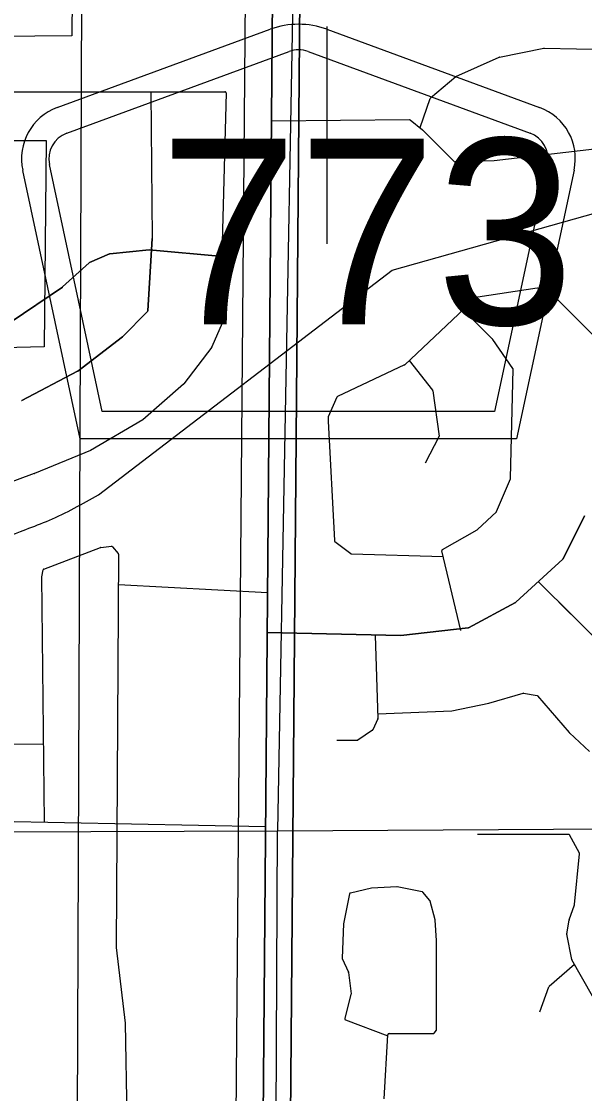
# Model space of a CAD drawing. Extents: x 408847 to 817539, y 923858 to 1151780.
# Drawn here: x 493573 to 495633, y 1060869 to 1064790 of the extents above; entities that cross this region are included whole.
import ezdxf

# ---------------------------------------------------------------- set-up
doc = ezdxf.new("R2010")
doc.units = 0
for name, color, linetype in [('County Route Divided Highway Outline and Fill', 7, 'Continuous'), ('County Routes Highway Center Lines', 7, 'Continuous'), ('Local Roads Improved', 7, 'Continuous'), ('Local Roads Paved', 7, 'Continuous'), ('Masks for Text', 7, 'Continuous'), ('Narrow River Creek and Branch and Slough', 7, 'Continuous'), ('Quad Borders', 7, 'Continuous'), ('Roadshields County Roads', 7, 'Continuous'), ('Section Lines', 7, 'Continuous')]:
    doc.layers.add(name, color=color, linetype=linetype)

msp = doc.modelspace()

# ---------------------------------------------------------------- linework, layer by layer
at = {"layer": 'County Route Divided Highway Outline and Fill'}
for p, q in [((494505.3, 1078336), (494302.9, 1054340.5)), ((494605.3, 1078335.2), (494402.6, 1054313.9)), ((494705.3, 1078334.3), (494502.5, 1054302.3)), ((494502.5, 1054302.3), (494705.3, 1078334.3))]:
    msp.add_line(p, q, dxfattribs=at)
at = {"layer": 'County Routes Highway Center Lines'}
msp.add_line((494402.6, 1054313.9), (494605.3, 1078335.2), dxfattribs=at)
at = {"layer": 'Local Roads Improved'}
for p, q in [((493471.3, 1064533.2), (494317.8, 1064533.2)), ((494046.3, 1064533.2), (494051.1, 1063995.9)), ((494321.8, 1064529.1), (494307.9, 1063981.9)), ((494051.1, 1063995.9), (494036.2, 1063731.8)), ((494307.9, 1063981.9), (494316.3, 1063707.9)), ((494035, 1063729.2), (493942.9, 1063637.1)), ((494315.9, 1063706.1), (494269.8, 1063599.9)), ((493942.5, 1063636.7), (493779.5, 1063510.9)), ((494269.3, 1063599.1), (494167.1, 1063464.3)), ((493778.9, 1063510.6), (493574.2, 1063403.5)), ((494166.5, 1063463.7), (494017.7, 1063333.4)), ((494017.1, 1063333), (493826.2, 1063221.2)), ((493825.7, 1063220.9), (493620.5, 1063137)), ((493620.4, 1063136.9), (493396.9, 1063053.1))]:
    msp.add_line(p, q, dxfattribs=at)
for centre, start, end in [((494317.8, 1064529.2), 358.5443, 90), ((494032.2, 1063732.1), 315.0134, 356.7681), ((494312.3, 1063707.7), 336.5112, 1.7405), ((493940, 1063639.9), 307.6605, 315.0134), ((494266.1, 1063601.5), 322.8282, 336.5112), ((493777.1, 1063514.1), 297.6083, 307.6605), ((494163.9, 1063466.7), 311.1992, 322.8282), ((493572.3, 1063407), 284.3878, 297.6083), ((494015.1, 1063336.4), 300.3549, 311.1992), ((493824.2, 1063224.6), 292.2584, 300.3549), ((493619, 1063140.7), 290.5648, 292.2584)]:
    msp.add_arc(centre, 4, start, end, dxfattribs=at)
at = {"layer": 'Local Roads Paved'}
for p, q in [((494690.9, 1064771.5), (494690.9, 1063977.2)), ((495163.1, 1064589.5), (495320.9, 1064659.2)), ((495321.8, 1064659.4), (495484.4, 1064692)), ((495485.2, 1064692.1), (495751, 1064687.4)), ((495070, 1064510.6), (495162.1, 1064588.9)), ((495031.8, 1064402.4), (495068.8, 1064508.8)), ((494993, 1064430.4), (494487.9, 1064425.4)), ((495041, 1064393.2), (494995.6, 1064429.5)), ((495156.7, 1064277.5), (495041.3, 1064392.9)), ((495746, 1064332.3), (495302.8, 1064280.9)), ((495302.5, 1064280.9), (495159.6, 1064276.3)), ((494036.2, 1063731.8), (494051.1, 1063995.9)), ((493896.6, 1063940.6), (494040.4, 1063954.6)), ((494040.4, 1063954.6), (493896.6, 1063940.6)), ((494041.1, 1063954.6), (494309.5, 1063930.1)), ((494309.5, 1063930.1), (494041.1, 1063954.6)), ((494307.9, 1063981.9), (494316.3, 1063707.9)), ((493821.9, 1063908.1), (493895.4, 1063940.3)), ((493895.4, 1063940.3), (493821.9, 1063908.1)), ((493723.4, 1063819.3), (493820.8, 1063907.4)), ((493820.8, 1063907.4), (493723.4, 1063819.3)), ((493532.1, 1063688.5), (493723, 1063818.9)), ((493723, 1063818.9), (493532.1, 1063688.5)), ((495460.3, 1063814.4), (495242.6, 1063782)), ((495496.9, 1063810), (495461.4, 1063814.4)), ((495711.6, 1063596.3), (495499.2, 1063808.9)), ((495240.5, 1063781), (495194.7, 1063739.8)), ((493942.9, 1063637.1), (494035, 1063729.2)), ((495194.7, 1063739.7), (494975.7, 1063534.6)), ((495297.2, 1063627.9), (495189.9, 1063735.2)), ((494315.9, 1063706.1), (494269.8, 1063599.9)), ((493779.5, 1063510.9), (493942.5, 1063636.7)), ((494269.3, 1063599.1), (494167.1, 1063464.3)), ((495371.4, 1063521.2), (495297.6, 1063627.3)), ((494974.6, 1063533.9), (494729, 1063418)), ((494991.7, 1063549.7), (495077.3, 1063441.6)), ((495362.8, 1063119.1), (495372.1, 1063518.8)), ((493574.2, 1063403.5), (493778.9, 1063510.6)), ((494166.5, 1063463.7), (494017.7, 1063333.4)), ((494727.1, 1063416), (494695.3, 1063343.4)), ((495078.1, 1063439.6), (495101.1, 1063273.8)), ((494017.1, 1063333), (493826.2, 1063221.2)), ((494695, 1063341.8), (494695, 1063328.7)), ((494695, 1063328.5), (494718.2, 1062891.2)), ((495100.7, 1063271.4), (495049.9, 1063174.4)), ((493825.7, 1063220.9), (493620.5, 1063137)), ((493620.4, 1063136.9), (493396.9, 1063053.1)), ((495311.8, 1062997.6), (495362.5, 1063117.6)), ((495241.7, 1062931.8), (495310.8, 1062996.3)), ((495554.6, 1062824.6), (495633.5, 1062982.4)), ((495633.5, 1062982.4), (495554.6, 1062824.6)), ((495113.2, 1062858.2), (495241, 1062931.2)), ((493655.3, 1062787.3), (493862.8, 1062865.8)), ((493863.8, 1062866), (493903.2, 1062870.4)), ((493906.7, 1062869), (493927.7, 1062843.7)), ((494719.8, 1062888.3), (494778, 1062843.5)), ((495180.7, 1062562.3), (495111.3, 1062853.8)), ((493928.7, 1062841.1), (493919.3, 1061403.8)), ((494780.4, 1062842.6), (495116.3, 1062832.9)), ((495381.9, 1062665.5), (495553.7, 1062823.5)), ((495553.7, 1062823.5), (495381.9, 1062665.5)), ((493648.5, 1062758.8), (493652.8, 1062784.3)), ((493658, 1061861), (493648.5, 1062758.1)), ((496072, 1062137.9), (495464.2, 1062741.1)), ((493928, 1062731), (494473.4, 1062701.7)), ((495209.4, 1062572.1), (495381.1, 1062664.9)), ((495381.1, 1062664.9), (495209.4, 1062572.1)), ((495539.3, 1062666.6), (496072, 1062137.9)), ((494472.2, 1062554.7), (494960.9, 1062543.7)), ((494960.9, 1062543.7), (494472.2, 1062554.7)), ((494867.8, 1062543.7), (494877.1, 1062240.9)), ((494867.8, 1062543.7), (494877.1, 1062240.9)), ((494961.5, 1062543.7), (495207.9, 1062571.6)), ((495207.9, 1062571.6), (494961.5, 1062543.7)), ((495283.6, 1062296.1), (495408.6, 1062333.1)), ((495283.6, 1062296.1), (495408.6, 1062333.1)), ((495410.5, 1062333.2), (495459.5, 1062324.3)), ((495410.5, 1062333.2), (495459.5, 1062324.3)), ((495461.8, 1062323), (495577.5, 1062188.7)), ((495461.8, 1062323), (495577.5, 1062188.7)), ((494876.6, 1062258.1), (495147.7, 1062268)), ((494876.6, 1062258.1), (495147.7, 1062268)), ((495148.3, 1062268.1), (495283.3, 1062296)), ((495148.3, 1062268.1), (495283.3, 1062296)), ((494876.8, 1062239.1), (494858.9, 1062199)), ((494876.8, 1062239.1), (494858.9, 1062199)), ((494857.5, 1062197.3), (494803.4, 1062161.2)), ((494857.5, 1062197.3), (494803.4, 1062161.2)), ((495577.8, 1062188.4), (495651.5, 1062119.3)), ((495577.8, 1062188.4), (495651.5, 1062119.3)), ((492579.4, 1062155.8), (493655, 1062146.3)), ((494801.2, 1062160.5), (494727.7, 1062160.5)), ((494801.2, 1062160.5), (494727.7, 1062160.5)), ((492411.4, 1061884.8), (494466.2, 1061845.6)), ((495575.2, 1061816.5), (495241.4, 1061816.5)), ((495614.4, 1061747.5), (495578.8, 1061814.4)), ((495596.4, 1061559.9), (495614.9, 1061745.2)), ((494773.9, 1061599.1), (494751.1, 1061489.7)), ((494853.4, 1061620.2), (494776.9, 1061602.1)), ((494946.7, 1061624.9), (494854.1, 1061620.3)), ((495039.2, 1061606.5), (494947.7, 1061624.8)), ((495068, 1061574.2), (495041.5, 1061605.2)), ((495087.2, 1061503.8), (495068.8, 1061572.6)), ((495577.7, 1061503.7), (495596.2, 1061559.1)), ((494751, 1061489.1), (494746.4, 1061364.2)), ((495091.9, 1061428.8), (495087.3, 1061503)), ((495568.4, 1061452.8), (495577.6, 1061503.1)), ((495586.8, 1061359.2), (495568.4, 1061451.3)), ((493919.4, 1061403.3), (493953.1, 1061126.6)), ((495091.9, 1061102.8), (495091.9, 1061428.5)), ((494746.8, 1061362.4), (494769.5, 1061312.4)), ((495503.7, 1061261.2), (495596.3, 1061342.2)), ((495702.8, 1061154.6), (495587.3, 1061358)), ((494769.8, 1061311.2), (494779, 1061233.2)), ((495470.2, 1061167), (495502.6, 1061259.5)), ((494778.9, 1061231.7), (494756.6, 1061142.5)), ((493953.1, 1061126.6), (493959.2, 1060745.7)), ((493953.1, 1061126.6), (493959.2, 1060745.7)), ((494759, 1061137.7), (494914, 1061079.6)), ((494918.3, 1061087.6), (495080.5, 1061087.6)), ((495083.8, 1061089.4), (495091.3, 1061100.6)), ((494900.5, 1060849.3), (494914.3, 1061083.8))]:
    msp.add_line(p, q, dxfattribs=at)
for centre, start, end in [((495322.6, 1064655.5), 101.3151, 113.8158), ((495485.2, 1064688.1), 88.9944, 101.3151), ((495164.7, 1064585.9), 113.8158, 130.3777), ((495072.6, 1064507.5), 130.3777, 160.8293), ((494993.1, 1064426.4), 51.3272, 90.5732), ((495038.5, 1064390.1), 44.9867, 51.3272), ((495159.5, 1064280.3), 224.9867, 271.8485), ((495302.4, 1064284.9), 271.8485, 276.6079), ((494040.8, 1063950.6), 84.8032, 95.5301), ((494040.8, 1063950.6), 84.8032, 95.5301), ((493897, 1063936.7), 95.5301, 113.6392), ((493897, 1063936.7), 95.5301, 113.6392), ((493823.5, 1063904.5), 113.6392, 132.1509), ((493823.5, 1063904.5), 113.6392, 132.1509), ((493720.7, 1063822.2), 304.3427, 312.1509), ((493720.7, 1063822.2), 304.3427, 312.1509), ((495460.9, 1063810.5), 82.8717, 98.475), ((495496.4, 1063806), 44.9866, 82.8717), ((495243.2, 1063778), 98.475, 132.0005), ((494032.2, 1063732.1), 315.0134, 356.7681), ((495197.4, 1063736.8), 132.0005, 133.1251), ((494312.3, 1063707.7), 336.5112, 1.7405), ((493940, 1063639.9), 307.6605, 315.0134), ((494266.1, 1063601.5), 322.8282, 336.5112), ((495294.4, 1063625), 34.812, 44.9866), ((494972.9, 1063537.5), 295.2635, 313.1251), ((495368.1, 1063518.9), 358.6684, 34.812), ((493777.1, 1063514.1), 297.6083, 307.6605), ((494163.9, 1063466.7), 311.1992, 322.8282), ((495074.1, 1063439.1), 7.9035, 38.3545), ((493572.3, 1063407), 284.3878, 297.6083), ((494730.7, 1063414.4), 115.2635, 156.3804), ((494015.1, 1063336.4), 300.3549, 311.1992), ((494699, 1063341.8), 156.3804, 180), ((494699, 1063328.7), 180, 183.0434), ((495097.2, 1063273.2), 332.365, 7.9035), ((493824.2, 1063224.6), 292.2584, 300.3549), ((493619, 1063140.7), 290.5648, 292.2584), ((495358.8, 1063119.2), 337.0775, 358.6684), ((495308.1, 1062999.2), 313.0384, 337.0775), ((495239, 1062934.7), 299.7564, 313.0384), ((494722.2, 1062891.5), 183.0434, 232.4185), ((493864.2, 1062862), 96.3431, 110.7043), ((493903.6, 1062866.4), 39.7924, 96.3431), ((495115.2, 1062854.7), 119.7564, 193.3865), ((493924.7, 1062841.2), 359.6281, 39.7924), ((494780.5, 1062846.6), 232.4185, 268.3389), ((495551, 1062826.4), 312.5938, 333.4456), ((495551, 1062826.4), 312.5938, 333.4456), ((493656.7, 1062783.6), 110.7043, 170.542), ((493652.5, 1062758.2), 170.542, 180.6092), ((495379.2, 1062668.4), 298.4042, 312.5938), ((495379.2, 1062668.4), 298.4042, 312.5938), ((494961, 1062547.7), 268.7121, 276.4618), ((494961, 1062547.7), 268.7121, 276.4618), ((495207.5, 1062575.6), 276.4618, 298.4042), ((495207.5, 1062575.6), 276.4618, 298.4042), ((495409.7, 1062329.3), 79.6905, 106.5116), ((495409.7, 1062329.3), 79.6905, 106.5116), ((495458.8, 1062320.4), 40.7504, 79.6905), ((495458.8, 1062320.4), 40.7504, 79.6905), ((495147.5, 1062272), 272.0835, 281.6947), ((495147.5, 1062272), 272.0835, 281.6947), ((495282.4, 1062299.9), 281.6947, 286.5116), ((495282.4, 1062299.9), 281.6947, 286.5116), ((494873.1, 1062240.8), 336.0474, 1.7616), ((494873.1, 1062240.8), 336.0474, 1.7616), ((494855.3, 1062200.6), 303.7024, 336.0474), ((494855.3, 1062200.6), 303.7024, 336.0474), ((495580.5, 1062191.3), 220.7504, 226.8343), ((495580.5, 1062191.3), 220.7504, 226.8343), ((494801.2, 1062164.5), 270, 303.7024), ((494801.2, 1062164.5), 270, 303.7024), ((495575.2, 1061812.5), 28.0614, 90), ((495610.9, 1061745.6), 354.2921, 28.0614), ((494777.8, 1061598.2), 103.2465, 168.237), ((494854.3, 1061616.3), 92.8637, 103.2465), ((494946.9, 1061620.9), 78.6849, 92.8637), ((495038.4, 1061602.6), 40.5881, 78.6849), ((495065, 1061571.6), 14.9248, 40.5881), ((495592.4, 1061560.3), 341.5731, 354.2921), ((494755, 1061488.9), 168.237, 177.8799), ((495083.3, 1061502.8), 3.5747, 14.9248), ((495581.5, 1061502.4), 161.5731, 169.6999), ((495572.4, 1061452.1), 169.6999, 191.3048), ((493923.3, 1061403.8), 179.6281, 186.9421), ((495087.9, 1061428.5), 0, 3.5747), ((494750.4, 1061364.1), 177.8799, 204.4339), ((495590.8, 1061360), 191.3048, 209.593), ((494765.8, 1061310.8), 6.7067, 24.4339), ((495506.3, 1061258.2), 131.1992, 160.7183), ((494775, 1061232.7), 345.97, 6.7067), ((494760.4, 1061141.5), 165.97, 249.4352), ((494918.3, 1061083.6), 90, 176.6351), ((495080.5, 1061091.6), 270, 326.3223), ((495087.9, 1061102.8), 326.3223, 0)]:
    msp.add_arc(centre, 4, start, end, dxfattribs=at)
at = {"layer": 'Masks for Text'}
msp.add_lwpolyline([(491279.3, 1064355.2), (493663.9, 1064355.2), (493655.9, 1063599.6), (493306.2, 1063591.6), (493282.4, 1062955.3), (491350.9, 1062979.2)], close=True, dxfattribs=at)
at = {"layer": 'Narrow River Creek and Branch and Slough'}
for p, q in [((493769.6, 1065883.4), (493757.5, 1064738.1)), ((493757.5, 1064738.1), (491929.5, 1064716.1)), ((494929, 1063880.8), (496105.2, 1064210.9)), ((493855.6, 1063058.2), (494929, 1063880.8))]:
    msp.add_line(p, q, dxfattribs=at)
msp.add_spline([(488826.1, 1060521.4), (488798.1, 1060645.5), (488830.1, 1060765.7), (488946.2, 1060903.8), (489164.5, 1061070), (489420.8, 1061236.2), (489727.1, 1061434.4), (489941.3, 1061634.6), (490069.5, 1061818.8), (490181.6, 1061981), (490421.9, 1062183.2), (490554, 1062275.4), (490792.3, 1062327.4), (490994.5, 1062327.4), (491276.8, 1062297.4), (491541.1, 1062373.5), (491841.4, 1062495.6), (491999.6, 1062585.7), (492169.8, 1062661.8), (492388, 1062755.9), (492614.3, 1062763.9), (492970.7, 1062773.9), (493283, 1062822), (493589.4, 1062932.1), (493675.4, 1062966.1), (493855.6, 1063058.2)], degree=3, dxfattribs=at)
at = {"layer": 'Quad Borders'}
msp.add_line((493776.8, 1060493), (493958.9, 1105932.5), dxfattribs=at)
msp.add_line((493776.8, 1060493), (493958.9, 1105932.5), dxfattribs=at)
at = {"layer": 'Roadshields County Roads'}
for p, q in [((493704.4, 1064475.3), (494483.8, 1064761.6)), ((494690.7, 1064761.6), (495468.7, 1064475.8)), ((493738.9, 1064381.4), (494552.7, 1064680.4)), ((494621.7, 1064680.4), (495434.2, 1064381.9)), ((493869.2, 1063363.5), (493675.6, 1064266.6)), ((495497.5, 1064267.1), (495303.8, 1063363.5)), ((493788.4, 1063263.5), (493577.8, 1064245.6)), ((495595.3, 1064246.1), (495384.6, 1063263.5)), ((495303.8, 1063363.5), (493869.2, 1063363.5)), ((495384.6, 1063263.5), (493788.4, 1063263.5))]:
    msp.add_line(p, q, dxfattribs=at)
for centre, radius, start, end in [((494587.2, 1064480), 300, 69.827, 110.173), ((494587.2, 1064586.6), 100, 69.827, 110.173), ((493773.4, 1064287.6), 200, 110.173, 192.0999), ((495399.7, 1064288.1), 200, 347.9001, 69.827), ((493773.4, 1064287.6), 100, 110.173, 192.0999), ((495399.7, 1064288.1), 100, 347.9001, 69.827)]:
    msp.add_arc(centre, radius, start, end, dxfattribs=at)
at = {"layer": 'Section Lines'}
for p, q in [((494612.2, 1067371.5), (494510.6, 1061829.6)), ((494510.6, 1061829.6), (499922.4, 1061862.8)), ((489131.5, 1061810.4), (494510.6, 1061829.6)), ((494487.3, 1056871.9), (494510.6, 1061829.6))]:
    msp.add_line(p, q, dxfattribs=at)

# ---------------------------------------------------------------- texts
at = {"layer": 'Roadshields County Roads'}
msp.add_text('773', height=680, dxfattribs=at).set_placement((494079, 1063681.8))

doc.saveas('drawing.dxf')
